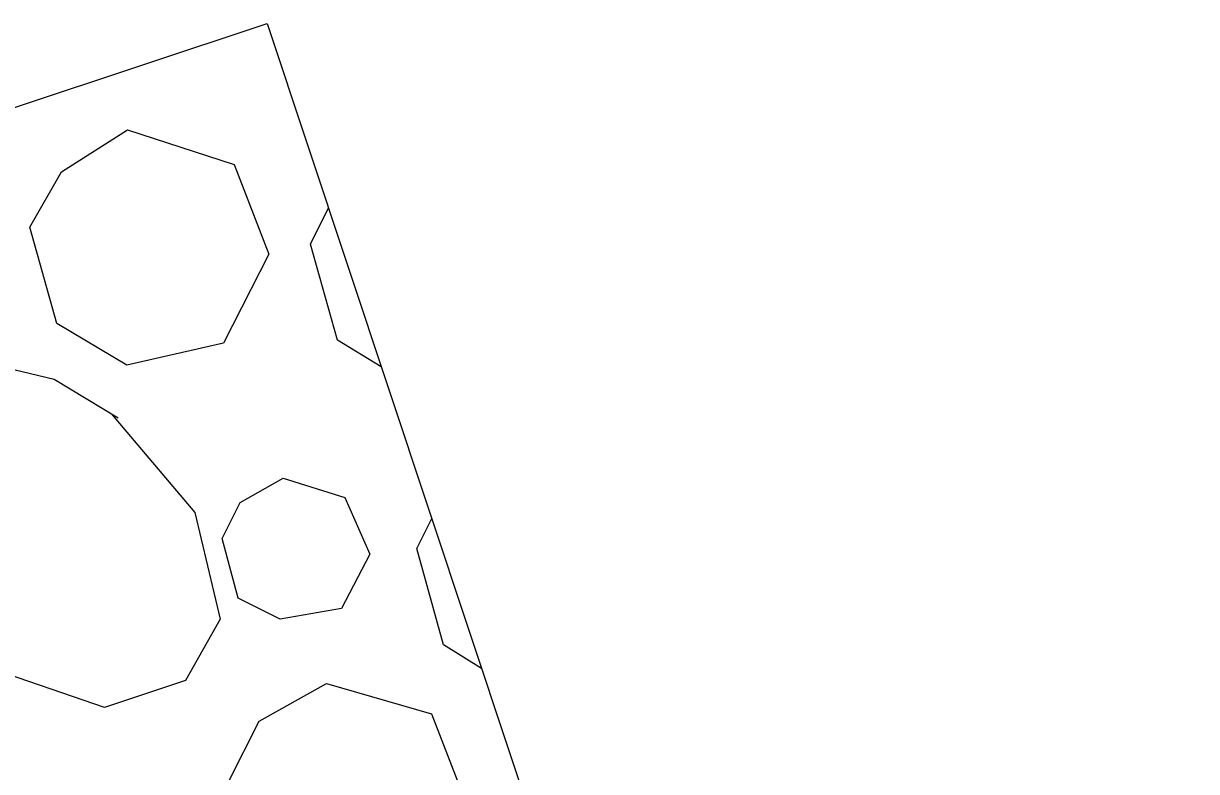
# Model space of a CAD drawing. Extents: x 400935 to 481562, y 415700 to 505362.
# Drawn here: x 402669.38 to 402681.74, y 418547.77 to 418555.65 of the extents above; entities that cross this region are included whole.
import ezdxf

# ---------------------------------------------------------------- set-up
doc = ezdxf.new("R2010")
doc.units = 0
doc.layers.add('Sediment Dam Type A Both CELL', color=7, linetype='Continuous')

msp = doc.modelspace()

# ---------------------------------------------------------------- linework, layer by layer
at = {"layer": 'Sediment Dam Type A Both CELL'}
msp.add_lwpolyline([(402671.945, 418555.654), (402681.739, 418526.189), (402671.158, 418522.672), (402661.364, 418552.137)], close=True, dxfattribs=at)
msp.add_lwpolyline([(402671.945, 418555.654), (402681.739, 418526.189), (402671.158, 418522.672), (402661.364, 418552.137)], close=True, dxfattribs=at)
msp.add_lwpolyline([(402671.945, 418555.654), (402681.739, 418526.189), (402671.158, 418522.672), (402661.364, 418552.137)], close=True, dxfattribs=at)
msp.add_lwpolyline([(402671.945, 418555.654), (402681.739, 418526.189), (402671.158, 418522.672), (402661.364, 418552.137)], close=True, dxfattribs=at)
msp.add_lwpolyline([(402671.945, 418555.654), (402681.739, 418526.189), (402671.158, 418522.672), (402661.364, 418552.137)], close=True, dxfattribs=at)
msp.add_lwpolyline([(402671.945, 418555.654), (402681.739, 418526.189), (402671.158, 418522.672), (402661.364, 418552.137)], close=True, dxfattribs=at)
msp.add_lwpolyline([(402671.945, 418555.654), (402681.739, 418526.189), (402671.158, 418522.672), (402661.364, 418552.137)], close=True, dxfattribs=at)
msp.add_lwpolyline([(402671.945, 418555.654), (402681.739, 418526.189), (402671.158, 418522.672), (402661.364, 418552.137)], close=True, dxfattribs=at)
msp.add_lwpolyline([(402671.945, 418555.654), (402681.739, 418526.189), (402671.158, 418522.672), (402661.364, 418552.137)], close=True, dxfattribs=at)
msp.add_lwpolyline([(402671.945, 418555.654), (402681.739, 418526.189), (402671.158, 418522.672), (402661.364, 418552.137)], close=True, dxfattribs=at)
msp.add_lwpolyline([(402671.945, 418555.654), (402681.739, 418526.189), (402671.158, 418522.672), (402661.364, 418552.137)], close=True, dxfattribs=at)
msp.add_lwpolyline([(402671.945, 418555.654), (402681.739, 418526.189), (402671.158, 418522.672), (402661.364, 418552.137)], close=True, dxfattribs=at)
for points in [[(402670.473, 418554.533), (402671.596, 418554.168), (402671.963, 418553.223), (402671.484, 418552.286), (402670.467, 418552.054), (402669.729, 418552.493), (402669.445, 418553.506), (402669.777, 418554.09), (402670.473, 418554.533)], [(402670.473, 418554.533), (402671.596, 418554.168), (402671.963, 418553.223), (402671.484, 418552.286), (402670.467, 418552.054), (402669.729, 418552.493), (402669.445, 418553.506), (402669.777, 418554.09), (402670.473, 418554.533)], [(402670.473, 418554.533), (402671.596, 418554.168), (402671.963, 418553.223), (402671.484, 418552.286), (402670.467, 418552.054), (402669.729, 418552.493), (402669.445, 418553.506), (402669.777, 418554.09), (402670.473, 418554.533)], [(402670.473, 418554.533), (402671.596, 418554.168), (402671.963, 418553.223), (402671.484, 418552.286), (402670.467, 418552.054), (402669.729, 418552.493), (402669.445, 418553.506), (402669.777, 418554.09), (402670.473, 418554.533)], [(402670.473, 418554.533), (402671.596, 418554.168), (402671.963, 418553.223), (402671.484, 418552.286), (402670.467, 418552.054), (402669.729, 418552.493), (402669.445, 418553.506), (402669.777, 418554.09), (402670.473, 418554.533)], [(402670.473, 418554.533), (402671.596, 418554.168), (402671.963, 418553.223), (402671.484, 418552.286), (402670.467, 418552.054), (402669.729, 418552.493), (402669.445, 418553.506), (402669.777, 418554.09), (402670.473, 418554.533)], [(402670.473, 418554.533), (402671.596, 418554.168), (402671.963, 418553.223), (402671.484, 418552.286), (402670.467, 418552.054), (402669.729, 418552.493), (402669.445, 418553.506), (402669.777, 418554.09), (402670.473, 418554.533)], [(402670.473, 418554.533), (402671.596, 418554.168), (402671.963, 418553.223), (402671.484, 418552.286), (402670.467, 418552.054), (402669.729, 418552.493), (402669.445, 418553.506), (402669.777, 418554.09), (402670.473, 418554.533)], [(402670.473, 418554.533), (402671.596, 418554.168), (402671.963, 418553.223), (402671.484, 418552.286), (402670.467, 418552.054), (402669.729, 418552.493), (402669.445, 418553.506), (402669.777, 418554.09), (402670.473, 418554.533)], [(402670.473, 418554.533), (402671.596, 418554.168), (402671.963, 418553.223), (402671.484, 418552.286), (402670.467, 418552.054), (402669.729, 418552.493), (402669.445, 418553.506), (402669.777, 418554.09), (402670.473, 418554.533)], [(402670.473, 418554.533), (402671.596, 418554.168), (402671.963, 418553.223), (402671.484, 418552.286), (402670.467, 418552.054), (402669.729, 418552.493), (402669.445, 418553.506), (402669.777, 418554.09), (402670.473, 418554.533)], [(402670.473, 418554.533), (402671.596, 418554.168), (402671.963, 418553.223), (402671.484, 418552.286), (402670.467, 418552.054), (402669.729, 418552.493), (402669.445, 418553.506), (402669.777, 418554.09), (402670.473, 418554.533)], [(402673.147, 418552.036), (402672.685, 418552.317), (402672.401, 418553.329), (402672.591, 418553.709)], [(402673.147, 418552.036), (402672.685, 418552.317), (402672.401, 418553.329), (402672.591, 418553.709)], [(402673.147, 418552.036), (402672.685, 418552.317), (402672.401, 418553.329), (402672.591, 418553.709)], [(402673.147, 418552.036), (402672.685, 418552.317), (402672.401, 418553.329), (402672.591, 418553.709)], [(402673.147, 418552.036), (402672.685, 418552.317), (402672.401, 418553.329), (402672.591, 418553.709)], [(402673.147, 418552.036), (402672.685, 418552.317), (402672.401, 418553.329), (402672.591, 418553.709)], [(402673.147, 418552.036), (402672.685, 418552.317), (402672.401, 418553.329), (402672.591, 418553.709)], [(402673.147, 418552.036), (402672.685, 418552.317), (402672.401, 418553.329), (402672.591, 418553.709)], [(402673.147, 418552.036), (402672.685, 418552.317), (402672.401, 418553.329), (402672.591, 418553.709)], [(402673.147, 418552.036), (402672.685, 418552.317), (402672.401, 418553.329), (402672.591, 418553.709)], [(402673.147, 418552.036), (402672.685, 418552.317), (402672.401, 418553.329), (402672.591, 418553.709)], [(402673.147, 418552.036), (402672.685, 418552.317), (402672.401, 418553.329), (402672.591, 418553.709)], [(402670.313, 418551.529), (402671.182, 418550.5), (402671.449, 418549.377), (402671.085, 418548.729), (402670.231, 418548.445), (402668.982, 418548.873), (402667.967, 418549.906), (402667.597, 418550.981), (402667.846, 418551.815), (402668.685, 418552.147), (402669.7, 418551.905), (402670.376, 418551.497)], [(402670.313, 418551.529), (402671.182, 418550.5), (402671.449, 418549.377), (402671.085, 418548.729), (402670.231, 418548.445), (402668.982, 418548.873), (402667.967, 418549.906), (402667.597, 418550.981), (402667.846, 418551.815), (402668.685, 418552.147), (402669.7, 418551.905), (402670.376, 418551.497)], [(402670.313, 418551.529), (402671.182, 418550.5), (402671.449, 418549.377), (402671.085, 418548.729), (402670.231, 418548.445), (402668.982, 418548.873), (402667.967, 418549.906), (402667.597, 418550.981), (402667.846, 418551.815), (402668.685, 418552.147), (402669.7, 418551.905), (402670.376, 418551.497)], [(402670.313, 418551.529), (402671.182, 418550.5), (402671.449, 418549.377), (402671.085, 418548.729), (402670.231, 418548.445), (402668.982, 418548.873), (402667.967, 418549.906), (402667.597, 418550.981), (402667.846, 418551.815), (402668.685, 418552.147), (402669.7, 418551.905), (402670.376, 418551.497)], [(402670.313, 418551.529), (402671.182, 418550.5), (402671.449, 418549.377), (402671.085, 418548.729), (402670.231, 418548.445), (402668.982, 418548.873), (402667.967, 418549.906), (402667.597, 418550.981), (402667.846, 418551.815), (402668.685, 418552.147), (402669.7, 418551.905), (402670.376, 418551.497)], [(402670.313, 418551.529), (402671.182, 418550.5), (402671.449, 418549.377), (402671.085, 418548.729), (402670.231, 418548.445), (402668.982, 418548.873), (402667.967, 418549.906), (402667.597, 418550.981), (402667.846, 418551.815), (402668.685, 418552.147), (402669.7, 418551.905), (402670.376, 418551.497)], [(402670.313, 418551.529), (402671.182, 418550.5), (402671.449, 418549.377), (402671.085, 418548.729), (402670.231, 418548.445), (402668.982, 418548.873), (402667.967, 418549.906), (402667.597, 418550.981), (402667.846, 418551.815), (402668.685, 418552.147), (402669.7, 418551.905), (402670.376, 418551.497)], [(402670.313, 418551.529), (402671.182, 418550.5), (402671.449, 418549.377), (402671.085, 418548.729), (402670.231, 418548.445), (402668.982, 418548.873), (402667.967, 418549.906), (402667.597, 418550.981), (402667.846, 418551.815), (402668.685, 418552.147), (402669.7, 418551.905), (402670.376, 418551.497)], [(402670.313, 418551.529), (402671.182, 418550.5), (402671.449, 418549.377), (402671.085, 418548.729), (402670.231, 418548.445), (402668.982, 418548.873), (402667.967, 418549.906), (402667.597, 418550.981), (402667.846, 418551.815), (402668.685, 418552.147), (402669.7, 418551.905), (402670.376, 418551.497)], [(402670.313, 418551.529), (402671.182, 418550.5), (402671.449, 418549.377), (402671.085, 418548.729), (402670.231, 418548.445), (402668.982, 418548.873), (402667.967, 418549.906), (402667.597, 418550.981), (402667.846, 418551.815), (402668.685, 418552.147), (402669.7, 418551.905), (402670.376, 418551.497)], [(402670.313, 418551.529), (402671.182, 418550.5), (402671.449, 418549.377), (402671.085, 418548.729), (402670.231, 418548.445), (402668.982, 418548.873), (402667.967, 418549.906), (402667.597, 418550.981), (402667.846, 418551.815), (402668.685, 418552.147), (402669.7, 418551.905), (402670.376, 418551.497)], [(402670.313, 418551.529), (402671.182, 418550.5), (402671.449, 418549.377), (402671.085, 418548.729), (402670.231, 418548.445), (402668.982, 418548.873), (402667.967, 418549.906), (402667.597, 418550.981), (402667.846, 418551.815), (402668.685, 418552.147), (402669.7, 418551.905), (402670.376, 418551.497)], [(402672.115, 418550.863), (402672.763, 418550.657), (402673.027, 418550.06), (402672.73, 418549.487), (402672.082, 418549.377), (402671.639, 418549.598), (402671.47, 418550.227), (402671.66, 418550.606), (402672.115, 418550.863)], [(402672.115, 418550.863), (402672.763, 418550.657), (402673.027, 418550.06), (402672.73, 418549.487), (402672.082, 418549.377), (402671.639, 418549.598), (402671.47, 418550.227), (402671.66, 418550.606), (402672.115, 418550.863)], [(402672.115, 418550.863), (402672.763, 418550.657), (402673.027, 418550.06), (402672.73, 418549.487), (402672.082, 418549.377), (402671.639, 418549.598), (402671.47, 418550.227), (402671.66, 418550.606), (402672.115, 418550.863)], [(402672.115, 418550.863), (402672.763, 418550.657), (402673.027, 418550.06), (402672.73, 418549.487), (402672.082, 418549.377), (402671.639, 418549.598), (402671.47, 418550.227), (402671.66, 418550.606), (402672.115, 418550.863)], [(402672.115, 418550.863), (402672.763, 418550.657), (402673.027, 418550.06), (402672.73, 418549.487), (402672.082, 418549.377), (402671.639, 418549.598), (402671.47, 418550.227), (402671.66, 418550.606), (402672.115, 418550.863)], [(402672.115, 418550.863), (402672.763, 418550.657), (402673.027, 418550.06), (402672.73, 418549.487), (402672.082, 418549.377), (402671.639, 418549.598), (402671.47, 418550.227), (402671.66, 418550.606), (402672.115, 418550.863)], [(402672.115, 418550.863), (402672.763, 418550.657), (402673.027, 418550.06), (402672.73, 418549.487), (402672.082, 418549.377), (402671.639, 418549.598), (402671.47, 418550.227), (402671.66, 418550.606), (402672.115, 418550.863)], [(402672.115, 418550.863), (402672.763, 418550.657), (402673.027, 418550.06), (402672.73, 418549.487), (402672.082, 418549.377), (402671.639, 418549.598), (402671.47, 418550.227), (402671.66, 418550.606), (402672.115, 418550.863)], [(402672.115, 418550.863), (402672.763, 418550.657), (402673.027, 418550.06), (402672.73, 418549.487), (402672.082, 418549.377), (402671.639, 418549.598), (402671.47, 418550.227), (402671.66, 418550.606), (402672.115, 418550.863)], [(402672.115, 418550.863), (402672.763, 418550.657), (402673.027, 418550.06), (402672.73, 418549.487), (402672.082, 418549.377), (402671.639, 418549.598), (402671.47, 418550.227), (402671.66, 418550.606), (402672.115, 418550.863)], [(402672.115, 418550.863), (402672.763, 418550.657), (402673.027, 418550.06), (402672.73, 418549.487), (402672.082, 418549.377), (402671.639, 418549.598), (402671.47, 418550.227), (402671.66, 418550.606), (402672.115, 418550.863)], [(402672.115, 418550.863), (402672.763, 418550.657), (402673.027, 418550.06), (402672.73, 418549.487), (402672.082, 418549.377), (402671.639, 418549.598), (402671.47, 418550.227), (402671.66, 418550.606), (402672.115, 418550.863)], [(402674.204, 418548.857), (402673.805, 418549.106), (402673.521, 418550.119), (402673.68, 418550.435)], [(402674.204, 418548.857), (402673.805, 418549.106), (402673.521, 418550.119), (402673.68, 418550.435)], [(402674.204, 418548.857), (402673.805, 418549.106), (402673.521, 418550.119), (402673.68, 418550.435)], [(402674.204, 418548.857), (402673.805, 418549.106), (402673.521, 418550.119), (402673.68, 418550.435)], [(402674.204, 418548.857), (402673.805, 418549.106), (402673.521, 418550.119), (402673.68, 418550.435)], [(402674.204, 418548.857), (402673.805, 418549.106), (402673.521, 418550.119), (402673.68, 418550.435)], [(402674.204, 418548.857), (402673.805, 418549.106), (402673.521, 418550.119), (402673.68, 418550.435)], [(402674.204, 418548.857), (402673.805, 418549.106), (402673.521, 418550.119), (402673.68, 418550.435)], [(402674.204, 418548.857), (402673.805, 418549.106), (402673.521, 418550.119), (402673.68, 418550.435)], [(402674.204, 418548.857), (402673.805, 418549.106), (402673.521, 418550.119), (402673.68, 418550.435)], [(402674.204, 418548.857), (402673.805, 418549.106), (402673.521, 418550.119), (402673.68, 418550.435)], [(402674.204, 418548.857), (402673.805, 418549.106), (402673.521, 418550.119), (402673.68, 418550.435)], [(402672.571, 418548.696), (402673.678, 418548.379), (402674.057, 418547.399), (402673.566, 418546.498), (402672.538, 418546.261), (402671.811, 418546.705), (402671.543, 418547.669), (402671.86, 418548.302), (402672.571, 418548.696)], [(402672.571, 418548.696), (402673.678, 418548.379), (402674.057, 418547.399), (402673.566, 418546.498), (402672.538, 418546.261), (402671.811, 418546.705), (402671.543, 418547.669), (402671.86, 418548.302), (402672.571, 418548.696)], [(402672.571, 418548.696), (402673.678, 418548.379), (402674.057, 418547.399), (402673.566, 418546.498), (402672.538, 418546.261), (402671.811, 418546.705), (402671.543, 418547.669), (402671.86, 418548.302), (402672.571, 418548.696)], [(402672.571, 418548.696), (402673.678, 418548.379), (402674.057, 418547.399), (402673.566, 418546.498), (402672.538, 418546.261), (402671.811, 418546.705), (402671.543, 418547.669), (402671.86, 418548.302), (402672.571, 418548.696)], [(402672.571, 418548.696), (402673.678, 418548.379), (402674.057, 418547.399), (402673.566, 418546.498), (402672.538, 418546.261), (402671.811, 418546.705), (402671.543, 418547.669), (402671.86, 418548.302), (402672.571, 418548.696)], [(402672.571, 418548.696), (402673.678, 418548.379), (402674.057, 418547.399), (402673.566, 418546.498), (402672.538, 418546.261), (402671.811, 418546.705), (402671.543, 418547.669), (402671.86, 418548.302), (402672.571, 418548.696)], [(402672.571, 418548.696), (402673.678, 418548.379), (402674.057, 418547.399), (402673.566, 418546.498), (402672.538, 418546.261), (402671.811, 418546.705), (402671.543, 418547.669), (402671.86, 418548.302), (402672.571, 418548.696)], [(402672.571, 418548.696), (402673.678, 418548.379), (402674.057, 418547.399), (402673.566, 418546.498), (402672.538, 418546.261), (402671.811, 418546.705), (402671.543, 418547.669), (402671.86, 418548.302), (402672.571, 418548.696)], [(402672.571, 418548.696), (402673.678, 418548.379), (402674.057, 418547.399), (402673.566, 418546.498), (402672.538, 418546.261), (402671.811, 418546.705), (402671.543, 418547.669), (402671.86, 418548.302), (402672.571, 418548.696)], [(402672.571, 418548.696), (402673.678, 418548.379), (402674.057, 418547.399), (402673.566, 418546.498), (402672.538, 418546.261), (402671.811, 418546.705), (402671.543, 418547.669), (402671.86, 418548.302), (402672.571, 418548.696)], [(402672.571, 418548.696), (402673.678, 418548.379), (402674.057, 418547.399), (402673.566, 418546.498), (402672.538, 418546.261), (402671.811, 418546.705), (402671.543, 418547.669), (402671.86, 418548.302), (402672.571, 418548.696)], [(402672.571, 418548.696), (402673.678, 418548.379), (402674.057, 418547.399), (402673.566, 418546.498), (402672.538, 418546.261), (402671.811, 418546.705), (402671.543, 418547.669), (402671.86, 418548.302), (402672.571, 418548.696)]]:
    msp.add_lwpolyline(points, dxfattribs=at)

doc.saveas('drawing.dxf')
